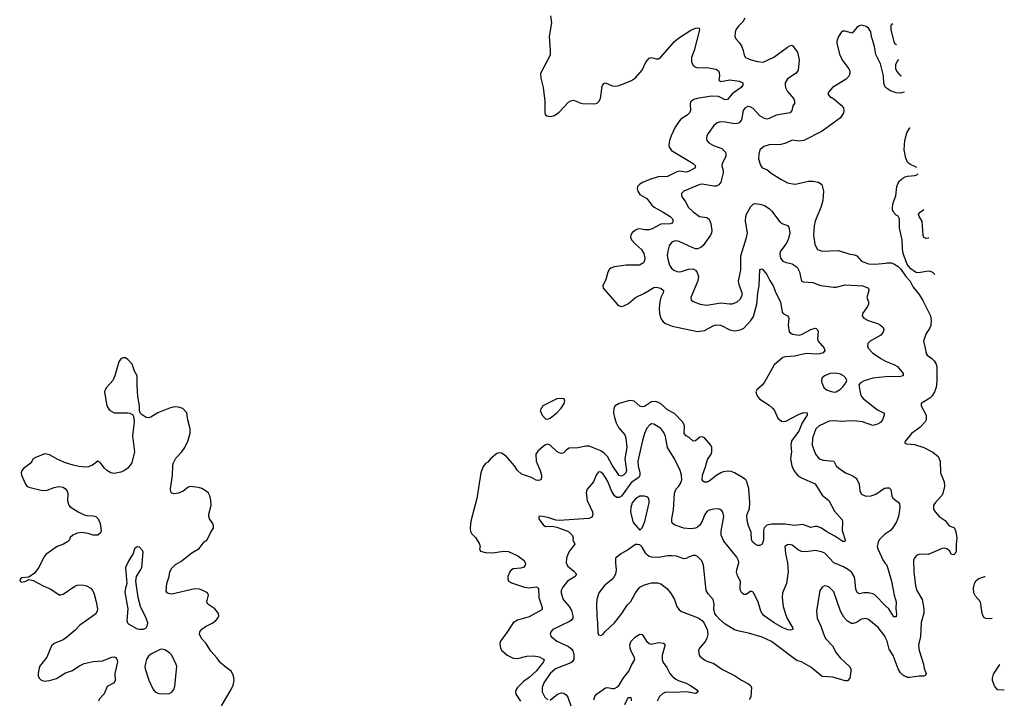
# Model space of a CAD drawing. Header units: inches. Extents: x 2143765 to 2212928, y 878963 to 1017374.
# Tile 268 of 271: x 2192492 to 2201029, y 1002886 to 1008777. Entities that reach past the tile are written whole.
import ezdxf

# ---------------------------------------------------------------- set-up
doc = ezdxf.new("R2010")
doc.units = ezdxf.units.IN
doc.header["$MEASUREMENT"] = 0
doc.layers.add('C1090', color=7, linetype='Continuous')
doc.layers.add('C2000', color=7, linetype='Continuous')

msp = doc.modelspace()

# ---------------------------------------------------------------- linework, layer by layer
at = {"layer": 'C1090', "color": 5}
for points, elevation in [([(2197094.8, 1008810), (2197103.8, 1008750), (2197081.6, 1008630), (2197091.9, 1008511.9), (2197090.3, 1008470), (2197007.2, 1008310), (2197010.3, 1008270), (2197030.2, 1008190.2), (2197045.8, 1008070), (2197044.2, 1007970), (2197051.8, 1007951.8), (2197063.4, 1007943.4), (2197090, 1007937.7), (2197110, 1007939.7), (2197130, 1007946.4), (2197170, 1007975.4), (2197250, 1008061.5), (2197270, 1008074.2), (2197290, 1008078), (2197310, 1008074), (2197350, 1008054.9), (2197371.2, 1008051.2), (2197470, 1008048), (2197490, 1008050.3), (2197502.8, 1008057.2), (2197513.1, 1008066.9), (2197526.5, 1008093.5), (2197542.2, 1008197.8), (2197555.1, 1008224.9), (2197570, 1008228.7), (2197630, 1008202.8), (2197660.7, 1008199.3), (2197690, 1008206), (2197796, 1008250), (2197830, 1008273), (2197890, 1008338), (2197921.7, 1008410), (2197950, 1008444.4), (2197970, 1008448.7), (2198010, 1008437.4), (2198030, 1008438.9), (2198050, 1008453.4), (2198170, 1008587.2), (2198203.3, 1008616.7), (2198310, 1008686.3), (2198350, 1008703.1), (2198370, 1008704.9), (2198383.6, 1008703.6), (2198387.3, 1008690), (2198340.2, 1008510), (2198317.1, 1008450), (2198317.6, 1008410), (2198330, 1008383.7), (2198348.1, 1008368.1), (2198370, 1008360.2), (2198450, 1008361), (2198530, 1008348.4), (2198550, 1008333.4), (2198557.7, 1008317.7), (2198559.3, 1008290), (2198554, 1008254), (2198570, 1008242.4), (2198650, 1008256.5), (2198730, 1008244), (2198760.5, 1008230), (2198763.1, 1008210), (2198748.8, 1008190), (2198670, 1008133.5), (2198630, 1008084.2), (2198610, 1008083.5), (2198550.4, 1008110.4), (2198490, 1008113.5), (2198365.3, 1008094.7), (2198335.6, 1008084.4), (2198312.4, 1008067.6), (2198304.6, 1008050), (2198308.9, 1007990), (2198299.5, 1007970), (2198278, 1007950), (2198225.5, 1007914.5), (2198202.7, 1007890), (2198175, 1007845), (2198139.6, 1007770), (2198124.9, 1007730), (2198120.3, 1007690), (2198125.3, 1007670), (2198144.1, 1007644.1), (2198332.4, 1007530), (2198352.7, 1007510), (2198346.4, 1007490), (2198290, 1007460.2), (2198270, 1007456), (2198210, 1007463.6), (2198190, 1007458), (2198110, 1007417.4), (2198026.6, 1007413.4), (2197965, 1007395), (2197898.8, 1007370), (2197867.8, 1007352.2), (2197848.9, 1007331.1), (2197845.1, 1007314.9), (2197852.7, 1007290), (2197870, 1007263), (2197930, 1007228.4), (2197972.7, 1007170), (2197992.1, 1007152.1), (2198071.7, 1007110), (2198130.4, 1007070), (2198151.7, 1007050), (2198157.6, 1007030), (2198155.2, 1007024.7), (2198145.5, 1007014.5), (2198131.2, 1007008.8), (2198050, 1007004.5), (2197975.7, 1006964.3), (2197950, 1006955.4), (2197910, 1006956.8), (2197870, 1006965), (2197850, 1006960.8), (2197825.3, 1006950), (2197803.7, 1006930), (2197791.8, 1006910), (2197788.9, 1006891.1), (2197796.9, 1006870), (2197832.6, 1006830), (2197883.9, 1006783.9), (2197904.6, 1006750), (2197910.9, 1006709.1), (2197909.2, 1006690), (2197899.2, 1006670), (2197866.8, 1006650), (2197750, 1006648.9), (2197650, 1006633.5), (2197618, 1006622), (2197606.7, 1006613.3), (2197591.8, 1006588.2), (2197573.7, 1006526.3), (2197547.2, 1006470), (2197550.3, 1006450.3), (2197671.7, 1006311.7), (2197690, 1006295.5), (2197710, 1006290.5), (2197730, 1006295.5), (2197770, 1006317.1), (2197831.5, 1006368.5), (2197910, 1006407.7), (2197990, 1006456.2), (2198010, 1006458.6), (2198051, 1006451), (2198073.7, 1006430), (2198071.6, 1006410), (2198051.4, 1006368.6), (2198041.6, 1006330), (2198035.3, 1006275.3), (2198038.6, 1006230), (2198050, 1006186.4), (2198070, 1006157), (2198090, 1006143.6), (2198150, 1006120.7), (2198370, 1006073.4), (2198430, 1006083.9), (2198510, 1006126.3), (2198530, 1006131.5), (2198570, 1006128.9), (2198650, 1006087.8), (2198690, 1006080.8), (2198710, 1006082), (2198748.8, 1006091.2), (2198770, 1006103.1), (2198830.8, 1006170), (2198854.5, 1006205.5), (2198883.4, 1006310), (2198891.2, 1006408.8), (2198902.4, 1006470), (2198909.5, 1006610.5), (2198930, 1006616.3), (2198970, 1006567.7), (2198995.3, 1006515.3), (2199024.6, 1006470), (2199047.4, 1006410), (2199089, 1006330), (2199102.4, 1006242.4), (2199110.3, 1006230.3), (2199150.3, 1006210.3), (2199158.3, 1006198.3), (2199161.6, 1006190), (2199155.3, 1006130), (2199162.4, 1006070), (2199191.3, 1006051.3), (2199250, 1006042.4), (2199271.6, 1006048.4), (2199350, 1006092.4), (2199390, 1006102.4), (2199398.9, 1006098.9), (2199410.5, 1006090), (2199413.7, 1006073.7), (2199409.2, 1006010), (2199415.6, 1005990), (2199467.7, 1005930), (2199472, 1005910), (2199458.8, 1005890), (2199430, 1005880.7), (2199401.9, 1005878.2), (2199310, 1005884.8), (2199210, 1005860.2), (2199130, 1005855.7), (2199110, 1005847.8), (2199034.9, 1005785.1), (2198950, 1005634.5), (2198930, 1005609.5), (2198884, 1005570), (2198875.5, 1005550), (2198879.3, 1005530), (2198888.4, 1005510), (2198910, 1005488.2), (2198990, 1005436.5), (2199020.4, 1005410), (2199035.8, 1005390), (2199064.4, 1005324.4), (2199097.1, 1005297.1), (2199130, 1005293), (2199250, 1005358.3), (2199290, 1005372.8), (2199321, 1005370), (2199320.4, 1005350), (2199277.7, 1005282.3), (2199248.6, 1005210), (2199199.7, 1005150), (2199186.2, 1005130), (2199180.2, 1005110), (2199177.8, 1005090), (2199184.9, 1005030), (2199175.2, 1004970), (2199185.8, 1004910), (2199203.5, 1004870), (2199235.2, 1004830), (2199270, 1004804.9), (2199390, 1004752.6), (2199450, 1004654.9), (2199508.3, 1004608.3), (2199556.3, 1004516.3), (2199622.4, 1004442.4), (2199626, 1004426), (2199622.3, 1004350), (2199650.3, 1004270), (2199645.4, 1004254.6), (2199630, 1004252.7), (2199560.7, 1004300.7), (2199490, 1004337.2), (2199443.7, 1004370), (2199410, 1004384.2), (2199390, 1004384.5), (2199350, 1004376), (2199282.4, 1004402.4), (2199210, 1004393.5), (2199130, 1004404.8), (2199014.7, 1004405.3), (2198970, 1004397), (2198947.7, 1004372.3), (2198940.9, 1004350), (2198940.2, 1004270), (2198930, 1004229.6), (2198910, 1004218.3), (2198890, 1004220.4), (2198870, 1004230.9), (2198849.2, 1004249.2), (2198837.4, 1004270), (2198834.6, 1004334.5), (2198809.9, 1004390), (2198801.7, 1004421.7), (2198797.6, 1004470), (2198800.5, 1004490), (2198820.2, 1004539.8), (2198823.4, 1004590), (2198813, 1004713), (2198797.6, 1004770), (2198787.5, 1004787.5), (2198759.7, 1004810), (2198690, 1004850.7), (2198661.4, 1004861.4), (2198630, 1004864.8), (2198590, 1004858.2), (2198570, 1004849.8), (2198537.4, 1004830), (2198470, 1004776.9), (2198450, 1004769.7), (2198430, 1004769.6), (2198417.2, 1004777.2), (2198408.3, 1004790), (2198410.9, 1004830), (2198439.4, 1004900.6), (2198456.5, 1004963.5), (2198486.2, 1005010), (2198493.6, 1005030), (2198493.1, 1005070), (2198483.1, 1005090), (2198430, 1005151.3), (2198410, 1005161.3), (2198390, 1005159.7), (2198350, 1005125.7), (2198330, 1005123.5), (2198296.6, 1005156.6), (2198270.6, 1005170.6), (2198253.3, 1005190), (2198255.4, 1005255.4), (2198251.6, 1005271.6), (2198239.7, 1005290), (2198170, 1005363.8), (2198110, 1005394.6), (2198049.3, 1005449.3), (2198007.5, 1005467.5), (2197970, 1005464.5), (2197910, 1005424.7), (2197890, 1005421), (2197868.5, 1005428.5), (2197819.8, 1005470), (2197790, 1005476.8), (2197770, 1005474.4), (2197690.2, 1005450), (2197655.3, 1005430), (2197644.5, 1005410), (2197641.6, 1005370), (2197648.2, 1005328.2), (2197662.2, 1005282.2), (2197683.1, 1005243.1), (2197737.3, 1005177.3), (2197746.7, 1005150), (2197755.7, 1005070), (2197739.3, 1004970), (2197752.1, 1004870), (2197747.1, 1004850), (2197730, 1004832.9), (2197710, 1004820.9), (2197690, 1004827.2), (2197630, 1004914.4), (2197587.7, 1004990), (2197560.4, 1005020.4), (2197530, 1005040.6), (2197430, 1005079.6), (2197400.6, 1005079.4), (2197330, 1005064.7), (2197255.5, 1005064.5), (2197233.7, 1005050), (2197210, 1005021.6), (2197190, 1005018.3), (2197170, 1005022.7), (2197150, 1005034.7), (2197090, 1005087.8), (2197070, 1005096.9), (2197050, 1005091.5), (2197030, 1005078.9), (2196984, 1005036), (2196967.6, 1005010), (2196970.2, 1004950), (2197004.4, 1004870), (2197016.5, 1004830), (2197017.6, 1004810), (2197010.6, 1004790), (2196990, 1004782), (2196970, 1004786.8), (2196929.4, 1004809.4), (2196868.1, 1004828.1), (2196841.1, 1004841.1), (2196809.2, 1004869.2), (2196781.8, 1004910), (2196710, 1004994.7), (2196670, 1005019.5), (2196650, 1005022.7), (2196630, 1005017.2), (2196574.8, 1004970), (2196550, 1004941.2), (2196530, 1004929.3), (2196510, 1004905.2), (2196490, 1004849), (2196454.3, 1004625.7), (2196403.1, 1004430), (2196398.4, 1004370), (2196401.7, 1004341.7), (2196410, 1004322.8), (2196445.5, 1004285.5), (2196479.3, 1004230), (2196483, 1004210), (2196479.1, 1004190), (2196486.8, 1004170), (2196530, 1004159.5), (2196590, 1004156.5), (2196690, 1004170.2), (2196730, 1004167.4), (2196810.8, 1004130), (2196867.3, 1004090), (2196876.8, 1004063.2), (2196874.8, 1004050), (2196858.8, 1004030), (2196837, 1004023), (2196770, 1004016.9), (2196744.1, 1003995.9), (2196724.9, 1003950), (2196723.1, 1003930), (2196730.4, 1003910), (2196754.7, 1003894.7), (2196870, 1003857.4), (2196910, 1003853.4), (2196970, 1003860.3), (2196991.6, 1003850), (2196991.9, 1003770), (2197018.5, 1003690), (2197023.1, 1003670), (2197017.8, 1003662.2), (2196910, 1003600.4), (2196807.4, 1003572.6), (2196770.4, 1003550), (2196715.8, 1003464.2), (2196661.6, 1003390), (2196655.5, 1003370), (2196660.7, 1003330), (2196671, 1003310), (2196719.1, 1003270), (2196770, 1003242.3), (2196810, 1003239.7), (2196890, 1003261.2), (2196950, 1003263.5), (2196995.1, 1003255.1), (2197040.7, 1003230), (2197032.9, 1003210), (2196970.1, 1003130), (2196910, 1003075.2), (2196858.9, 1003041.1), (2196808.8, 1002990), (2196793.8, 1002966.2), (2196790.3, 1002950), (2196793.1, 1002930), (2196834, 1002870)], 320), ([(2198779.5, 1008790), (2198761.8, 1008758.2), (2198721.6, 1008718.4), (2198701.6, 1008690), (2198694.9, 1008670), (2198692.8, 1008632.8), (2198700.5, 1008610), (2198730, 1008579.3), (2198750.3, 1008550), (2198766, 1008510), (2198774, 1008470), (2198785.5, 1008450), (2198834, 1008430), (2198890, 1008413.8), (2198937.2, 1008410), (2199030, 1008451.8), (2199150, 1008539.5), (2199170, 1008550.4), (2199190, 1008554.8), (2199235.2, 1008495.2), (2199250.3, 1008429.7), (2199241.7, 1008338.3), (2199225.4, 1008314.6), (2199150, 1008265.1), (2199130.3, 1008230), (2199128.9, 1008211.1), (2199131.7, 1008190), (2199150, 1008153), (2199204.2, 1008090), (2199210.3, 1008070), (2199208.5, 1008051.5), (2199194, 1008030), (2199185.5, 1007990), (2199173.4, 1007970), (2199051.9, 1007948.1), (2198990, 1007919.8), (2198970, 1007915.8), (2198950, 1007919), (2198910, 1007942.3), (2198850, 1008007.8), (2198830, 1008019.8), (2198810, 1008024.2), (2198798.8, 1008021.2), (2198779.5, 1008010), (2198764.7, 1007990), (2198750.1, 1007909.9), (2198730, 1007882.4), (2198710, 1007875.7), (2198690, 1007875), (2198610.2, 1007889.8), (2198569.1, 1007890.9), (2198538, 1007882), (2198510, 1007858.4), (2198461.6, 1007790), (2198450.4, 1007770), (2198445.8, 1007745.8), (2198448.5, 1007728.5), (2198466.8, 1007710), (2198507, 1007687), (2198579.1, 1007659.1), (2198610.4, 1007630), (2198615.8, 1007610), (2198613.7, 1007590), (2198582.3, 1007530), (2198580.2, 1007510), (2198590.2, 1007470.2), (2198590.2, 1007450), (2198570, 1007367.8), (2198555, 1007345), (2198530, 1007333.3), (2198510, 1007333), (2198410, 1007350.6), (2198390, 1007349.8), (2198250.4, 1007289.6), (2198230.7, 1007269.3), (2198230.6, 1007250), (2198241.6, 1007230), (2198263, 1007203), (2198291.7, 1007150), (2198330, 1007110.3), (2198385.5, 1007070), (2198450, 1007063.2), (2198470, 1007047), (2198483.5, 1007010), (2198491.8, 1006950), (2198490.1, 1006929.9), (2198481.3, 1006910), (2198418.9, 1006821.1), (2198397.3, 1006802.7), (2198370, 1006791.4), (2198350, 1006792.2), (2198321.3, 1006801.3), (2198210, 1006854.8), (2198180.9, 1006859.1), (2198150.5, 1006850), (2198130.4, 1006830), (2198123.6, 1006816.4), (2198110.2, 1006770), (2198105.9, 1006734.1), (2198114, 1006690), (2198127.4, 1006650), (2198143.8, 1006623.8), (2198164.8, 1006604.8), (2198190, 1006593.8), (2198210, 1006591.3), (2198230, 1006593.6), (2198290, 1006614), (2198330, 1006616), (2198350, 1006606.4), (2198366.2, 1006586.2), (2198377.6, 1006550), (2198372.5, 1006512.5), (2198310.4, 1006370), (2198313, 1006350), (2198330, 1006334.9), (2198392.4, 1006312.4), (2198450, 1006301.3), (2198570, 1006323.7), (2198647.2, 1006312.8), (2198670, 1006313.8), (2198710, 1006329.1), (2198742.4, 1006357.6), (2198756.4, 1006390), (2198755.8, 1006410), (2198731.5, 1006470), (2198724.6, 1006510), (2198745, 1006610), (2198743.7, 1006730), (2198793.1, 1006890), (2198801, 1006930), (2198785.8, 1007030), (2198786.8, 1007070), (2198792.8, 1007090), (2198830, 1007156.3), (2198850, 1007179.3), (2198870, 1007184.4), (2198910, 1007178.4), (2198950, 1007166.7), (2198990, 1007139.5), (2199010, 1007120.3), (2199083.4, 1007023.4), (2199108.6, 1007008.6), (2199150, 1006993.4), (2199159.3, 1006979.3), (2199167.9, 1006930), (2199155.9, 1006870), (2199135.5, 1006830), (2199089.1, 1006770), (2199083.9, 1006750), (2199085.1, 1006725.1), (2199089.4, 1006709.4), (2199110, 1006684.7), (2199130, 1006675.2), (2199190, 1006661.5), (2199232.5, 1006632.5), (2199252.6, 1006590), (2199270.5, 1006510.5), (2199285.1, 1006505.1), (2199370, 1006499.1), (2199433.9, 1006473.9), (2199550, 1006458.4), (2199570, 1006458.7), (2199650, 1006477.4), (2199802, 1006470), (2199850.4, 1006450), (2199854.9, 1006430), (2199835.8, 1006370), (2199850.4, 1006330), (2199852.2, 1006310), (2199843.1, 1006290), (2199798, 1006230), (2199795.5, 1006210), (2199810.7, 1006190), (2199847.3, 1006170), (2199930, 1006143.6), (2199956.3, 1006130), (2199977.6, 1006110), (2199983.1, 1006090), (2199979.5, 1006070), (2199958.8, 1006041.2), (2199865.5, 1005990), (2199844.4, 1005970), (2199842.4, 1005950), (2199848.4, 1005930), (2199887, 1005890), (2199959.2, 1005839.2), (2199997.7, 1005817.7), (2200000, 1005816.8)], 340), ([(2200000, 1008189.5), (2199999.3, 1008190), (2199983.6, 1008223.6), (2199980.6, 1008290), (2199954.9, 1008394.9), (2199915, 1008475), (2199903.5, 1008543.5), (2199877.4, 1008630), (2199871, 1008671), (2199850, 1008703.7), (2199830, 1008716.9), (2199790, 1008729.7), (2199770, 1008724.7), (2199750.4, 1008710), (2199710, 1008659.5), (2199650, 1008676.8), (2199630, 1008676.9), (2199613.7, 1008666.3), (2199590.3, 1008630), (2199576, 1008590), (2199577.4, 1008570), (2199604.2, 1008470), (2199630, 1008420.5), (2199680.9, 1008350), (2199688.9, 1008330), (2199690, 1008309), (2199683.7, 1008290), (2199658.4, 1008261.6), (2199539.3, 1008190), (2199504.9, 1008150), (2199498.8, 1008130), (2199516, 1008110), (2199550, 1008090.6), (2199615.5, 1008035.5), (2199633.3, 1008013.3), (2199637.3, 1007990), (2199634.4, 1007970), (2199610, 1007927.6), (2199450.5, 1007810), (2199290.8, 1007730), (2199250, 1007722.6), (2199190, 1007731.2), (2199134.4, 1007705.6), (2199090, 1007695.1), (2198990, 1007691.6), (2198942.9, 1007677.1), (2198910, 1007648.7), (2198899.3, 1007610), (2198898, 1007570), (2198915.6, 1007515.6), (2198930, 1007494), (2198970, 1007479.3), (2199007.3, 1007447.3), (2199090, 1007393.4), (2199150, 1007363.7), (2199210, 1007351.8), (2199230, 1007352.9), (2199330, 1007376.5), (2199370, 1007378.5), (2199418.8, 1007370), (2199447.6, 1007347.6), (2199460.2, 1007290), (2199454.2, 1007210), (2199438.2, 1007150), (2199405, 1007075), (2199390.2, 1007030), (2199381.5, 1006990), (2199374.6, 1006910), (2199387, 1006830), (2199394, 1006810), (2199410, 1006786), (2199450.3, 1006770.3), (2199590, 1006775.2), (2199690, 1006743.2), (2199730, 1006738.3), (2199750.5, 1006730), (2199790, 1006683.8), (2199850, 1006662), (2199910, 1006658.9), (2200000, 1006667.8)], 360), ([(2194242, 1002830), (2194326.4, 1002970), (2194343.5, 1003010), (2194351.1, 1003050), (2194345.1, 1003090), (2194328.3, 1003128.3), (2194269.7, 1003169.7), (2194230, 1003206), (2194203.5, 1003243.5), (2194150, 1003304.5), (2194108.4, 1003370), (2194072.4, 1003410), (2194058.3, 1003430), (2194052.4, 1003450), (2194054.3, 1003470), (2194070, 1003493.4), (2194103.1, 1003516.9), (2194167.3, 1003550), (2194193.3, 1003570), (2194209.6, 1003590), (2194218.7, 1003610), (2194214.7, 1003630), (2194184.5, 1003670), (2194122, 1003710), (2194113.6, 1003730), (2194129.5, 1003790), (2194119.3, 1003810), (2194081.2, 1003830), (2194050, 1003839.7), (2194010, 1003843.1), (2193810, 1003798.7), (2193782.4, 1003802.4), (2193769.7, 1003809.7), (2193763.3, 1003823.3), (2193768.2, 1003890), (2193787.6, 1003950), (2193794.6, 1003990), (2193810, 1004023.7), (2193843.9, 1004056.1), (2193890, 1004082), (2193983.7, 1004156.3), (2194047.7, 1004192.3), (2194092.4, 1004250), (2194116.3, 1004270), (2194145.1, 1004330), (2194171.5, 1004370), (2194173.6, 1004390), (2194166, 1004410), (2194138, 1004450), (2194132.4, 1004470), (2194132.1, 1004490), (2194151.9, 1004570), (2194150, 1004608.7), (2194140.4, 1004650), (2194130, 1004671.8), (2194110, 1004689.6), (2194072.3, 1004712.3), (2194043.1, 1004723.1), (2193970, 1004729.7), (2193950, 1004722), (2193908.2, 1004691.8), (2193870, 1004672.8), (2193828.5, 1004668.5), (2193810, 1004672.3), (2193802, 1004682), (2193799.8, 1004710), (2193815.8, 1004830), (2193818.7, 1004910), (2193823.4, 1004930), (2193844.8, 1004975.2), (2193897.3, 1005030), (2193923.5, 1005070), (2193950, 1005122.8), (2193971, 1005190), (2193971.1, 1005230), (2193950, 1005308.7), (2193940.5, 1005370), (2193907.9, 1005407.9), (2193870, 1005418), (2193830, 1005420.5), (2193790, 1005409.8), (2193690.5, 1005370), (2193630, 1005331.2), (2193610, 1005324.7), (2193590, 1005329.6), (2193552.9, 1005352.9), (2193537.6, 1005370), (2193531.1, 1005390), (2193530.7, 1005430), (2193515.6, 1005510), (2193509.6, 1005610), (2193511.8, 1005690), (2193486.6, 1005730), (2193466.6, 1005790), (2193430, 1005832.3), (2193410, 1005846), (2193390, 1005846), (2193370, 1005837.2), (2193350.7, 1005810), (2193316.5, 1005690), (2193298.3, 1005650), (2193277.8, 1005622.2), (2193244.9, 1005590), (2193232, 1005570), (2193227.2, 1005550), (2193243.4, 1005443.4), (2193250, 1005424), (2193271.7, 1005391.7), (2193310.3, 1005370.3), (2193430, 1005370.5), (2193446.6, 1005366.6), (2193472.7, 1005352.7), (2193479, 1005339), (2193483.7, 1005290), (2193468.9, 1005171.1), (2193488.7, 1005030), (2193463.7, 1004936.3), (2193430.3, 1004890), (2193401.6, 1004870), (2193370, 1004855.6), (2193310, 1004842.9), (2193280.9, 1004850), (2193248.7, 1004868.7), (2193227, 1004890), (2193190, 1004939), (2193170, 1004949.3), (2193123.6, 1004916.4), (2193090, 1004900.5), (2193062.9, 1004897.1), (2193003.8, 1004903.8), (2192954.5, 1004914.5), (2192890, 1004937), (2192824.1, 1004964.1), (2192750, 1005006.6), (2192710, 1005012.8), (2192630, 1004983.6), (2192610, 1004972), (2192587.9, 1004932.1), (2192527.3, 1004890), (2192510.7, 1004870), (2192504.9, 1004850), (2192508, 1004830), (2192543, 1004750), (2192554, 1004734), (2192570, 1004724.4), (2192690, 1004696.5), (2192730, 1004700.3), (2192790, 1004722), (2192830, 1004730.3), (2192870, 1004724.4), (2192890.4, 1004710), (2192904.4, 1004690), (2192910.4, 1004670), (2192906.8, 1004606.8), (2192917.6, 1004570), (2192930, 1004554.9), (2192998.7, 1004510), (2193050, 1004486.7), (2193070, 1004480.9), (2193130, 1004477.6), (2193150.8, 1004470), (2193172.7, 1004450), (2193190.4, 1004410), (2193196.4, 1004370), (2193197.6, 1004350), (2193192.7, 1004330), (2193170, 1004309.7), (2193130, 1004309.8), (2193084.6, 1004324.6), (2193031.5, 1004331.5), (2192990, 1004325.2), (2192951.8, 1004310), (2192930.2, 1004290), (2192923.6, 1004270), (2192907.4, 1004250), (2192872.4, 1004230), (2192816.3, 1004210), (2192719.9, 1004140.1), (2192701.7, 1004118.3), (2192658, 1004030), (2192619.9, 1003980.1), (2192570, 1003946), (2192510, 1003939), (2192498, 1003930), (2192492, 1003910), (2192510, 1003901), (2192546, 1003910), (2192570, 1003926), (2192610, 1003917.3), (2192695.5, 1003870), (2192761.8, 1003841.8), (2192833.1, 1003793.1), (2192850, 1003791.7), (2192870, 1003798.5), (2192970, 1003867.4), (2192990, 1003876.5), (2193030, 1003879.6), (2193070, 1003870.3), (2193108.4, 1003850), (2193124.6, 1003830), (2193134, 1003810), (2193155.2, 1003730), (2193165.5, 1003670), (2193164, 1003650), (2193150, 1003625.4), (2193012.2, 1003530), (2192973.9, 1003486.1), (2192899, 1003421), (2192870, 1003403), (2192790.7, 1003370), (2192768.8, 1003350), (2192728.1, 1003251.9), (2192663.2, 1003170), (2192651.7, 1003111.7), (2192653.4, 1003090), (2192661.3, 1003070), (2192675.1, 1003055.1), (2192704.1, 1003044.1), (2192751.6, 1003048.4), (2192810, 1003066), (2192890, 1003114.9), (2192950, 1003135.3), (2193005.8, 1003174.2), (2193050, 1003196.2), (2193130, 1003214.3), (2193210, 1003219.2), (2193290, 1003250.2), (2193310, 1003253.6), (2193322.8, 1003250), (2193335.6, 1003235.6), (2193338.6, 1003210), (2193316, 1003110), (2193319, 1003050), (2193310.2, 1003029.8), (2193250, 1002996.4), (2193224.9, 1002935.1), (2193184.3, 1002890), (2193176, 1002870)], 320), ([(2200000, 1005682.6), (2199890.1, 1005669.9), (2199812.9, 1005647.1), (2199780.7, 1005630), (2199768.3, 1005611.7), (2199782.4, 1005530), (2199791.7, 1005510), (2199808.8, 1005490), (2199930, 1005394.3), (2199987.5, 1005367.5), (2199988.2, 1005350), (2199973.4, 1005310), (2199954.8, 1005285.2), (2199930, 1005269.7), (2199890, 1005260.3), (2199799.3, 1005290), (2199750, 1005296.8), (2199690, 1005299.3), (2199630, 1005293.8), (2199550, 1005300.7), (2199510, 1005296.3), (2199424.1, 1005255.9), (2199395.5, 1005230), (2199365.8, 1005150), (2199362.9, 1005090), (2199391.5, 1005010), (2199424.9, 1004970), (2199458.2, 1004958.2), (2199550, 1004950.3), (2199570.4, 1004910), (2199593, 1004890), (2199650.6, 1004850), (2199710, 1004826.3), (2199744, 1004804), (2199754.3, 1004790), (2199770.2, 1004750), (2199777.6, 1004690), (2199790, 1004663.8), (2199827.7, 1004647.7), (2199873.2, 1004650), (2199914.5, 1004665.5), (2199990, 1004715.3), (2200000, 1004717.8)], 340), ([(2200000, 1003697.5), (2199909.7, 1003789.7), (2199890, 1003799.6), (2199850, 1003809.6), (2199810, 1003808.2), (2199770, 1003800.5), (2199752.4, 1003812.4), (2199741.6, 1003841.6), (2199732.9, 1003930), (2199726.8, 1003950), (2199705.6, 1003985.6), (2199677.7, 1004010), (2199634.8, 1004034.8), (2199550, 1004069), (2199473, 1004153), (2199444.7, 1004164.7), (2199390, 1004174.7), (2199310, 1004164.8), (2199270, 1004167.6), (2199241.3, 1004181.3), (2199190, 1004222.6), (2199170, 1004227.8), (2199150, 1004224.5), (2199127.3, 1004210), (2199130.4, 1004149.6), (2199150.4, 1004069.6), (2199155.3, 1003990), (2199140.9, 1003890), (2199104.7, 1003810), (2199102.7, 1003770), (2199111.6, 1003690), (2199135.4, 1003615.4), (2199147.2, 1003587.2), (2199192.7, 1003510), (2199196, 1003490), (2199174.6, 1003485.4), (2199152.2, 1003487.8), (2199110, 1003506.4), (2199034, 1003550), (2198947.7, 1003610), (2198929.4, 1003629.4), (2198918.6, 1003650), (2198894, 1003730), (2198850, 1003815.1), (2198830, 1003822.7), (2198790, 1003794), (2198770, 1003796), (2198750, 1003813.2), (2198741.6, 1003830), (2198737.6, 1003850), (2198740.5, 1003910), (2198716.6, 1003956.6), (2198707.1, 1003990), (2198708.4, 1004010), (2198727.1, 1004070), (2198725.4, 1004090), (2198710, 1004118.7), (2198597.7, 1004257.7), (2198574, 1004310), (2198574.9, 1004345.1), (2198596.9, 1004470), (2198587.8, 1004507.8), (2198572.7, 1004530), (2198550, 1004538.4), (2198510, 1004535.1), (2198470, 1004526), (2198450, 1004513.3), (2198431.1, 1004488.9), (2198409.3, 1004430), (2198390, 1004395.4), (2198370, 1004377.8), (2198350, 1004369), (2198310, 1004364.4), (2198250, 1004369.8), (2198174.5, 1004394.5), (2198151.3, 1004411.3), (2198145.7, 1004425.7), (2198145.1, 1004450), (2198161.4, 1004530), (2198168.3, 1004671.7), (2198185.1, 1004710), (2198207.5, 1004732.5), (2198222.7, 1004757.3), (2198232, 1004790), (2198229.8, 1004830), (2198217.2, 1004870), (2198169.8, 1004970), (2198108.9, 1005068.9), (2198090, 1005165.2), (2198077.9, 1005197.9), (2198050, 1005232.2), (2197990, 1005271.1), (2197970, 1005272.8), (2197954.9, 1005265.1), (2197930, 1005235.6), (2197909.5, 1005190.5), (2197890.9, 1005130), (2197850.1, 1004950), (2197853.1, 1004910), (2197869.5, 1004850), (2197870, 1004829.7), (2197859, 1004810), (2197810, 1004778), (2197790, 1004758.3), (2197710, 1004647.2), (2197690, 1004634.5), (2197670, 1004636.1), (2197650, 1004650.6), (2197626.3, 1004686.3), (2197590, 1004773.3), (2197570, 1004809.7), (2197550, 1004838.7), (2197530, 1004855.6), (2197510, 1004857), (2197490.3, 1004829.7), (2197466, 1004770), (2197412.8, 1004707.2), (2197403.2, 1004676.8), (2197411, 1004610), (2197458.5, 1004510), (2197461.7, 1004490), (2197456.4, 1004470), (2197450, 1004462.9), (2197426.4, 1004453.6), (2197170, 1004437), (2197140.1, 1004440.1), (2197070, 1004460.9), (2197007.7, 1004472.3), (2196994, 1004470), (2196992, 1004450), (2197030, 1004398), (2197050, 1004382.8), (2197110, 1004387.7), (2197150, 1004379.1), (2197250, 1004340.4), (2197283.1, 1004310), (2197290.3, 1004290), (2197288.2, 1004270), (2197306, 1004230), (2197262.7, 1004177.3), (2197246.8, 1004150), (2197232.8, 1004110), (2197229.2, 1004070), (2197242.7, 1004042.7), (2197297.2, 1003997.2), (2197319.5, 1003970), (2197308.5, 1003950), (2197240.7, 1003910), (2197200.6, 1003859.4), (2197185.4, 1003830), (2197186.1, 1003806.1), (2197204.4, 1003750), (2197257.1, 1003690), (2197276.2, 1003656.2), (2197289.3, 1003610), (2197288.2, 1003590), (2197272.7, 1003570), (2197259.2, 1003560.8), (2197115.5, 1003490), (2197096.4, 1003470), (2197090.4, 1003450), (2197099.3, 1003430), (2197148.4, 1003390), (2197250, 1003344.4), (2197279.8, 1003319.8), (2197287.9, 1003307.9), (2197296.8, 1003276.8), (2197295.9, 1003230), (2197282.7, 1003210), (2197270, 1003201.1), (2197136.5, 1003150), (2197090, 1003108.7), (2197037.5, 1003030), (2197022.2, 1002990), (2197022.8, 1002950), (2197044.1, 1002904.1), (2197070, 1002881.1)], 340), ([(2200000, 1004322), (2199990, 1004315.4), (2199948.2, 1004271.8), (2199934.7, 1004250), (2199926.9, 1004210), (2199931.4, 1004190), (2199979.1, 1004090), (2200000, 1004061.7)], 340), ([(2200000, 1003417.9), (2199994.9, 1003430), (2199934, 1003510), (2199870, 1003564), (2199850, 1003578.5), (2199830, 1003586), (2199790, 1003582), (2199747, 1003553), (2199718, 1003542), (2199703.4, 1003543.4), (2199670, 1003563.1), (2199638.6, 1003598.6), (2199607.4, 1003650), (2199550, 1003819.3), (2199510, 1003857), (2199490, 1003866.6), (2199470, 1003869.3), (2199450, 1003859.3), (2199430, 1003828), (2199401.3, 1003650), (2199405.7, 1003590), (2199439, 1003519), (2199470, 1003430.7), (2199481.7, 1003410), (2199539.1, 1003350), (2199571.2, 1003290), (2199604.6, 1003244.6), (2199687, 1003170), (2199698, 1003150), (2199698.9, 1003130), (2199690.3, 1003070), (2199670, 1003046.6), (2199650, 1003046), (2199543, 1003077), (2199450, 1003085.1), (2199350, 1003164.1), (2199271.5, 1003210), (2199230, 1003223.7), (2199210, 1003236), (2199010, 1003387.2), (2198930, 1003424.7), (2198810, 1003460.5), (2198730, 1003475.6), (2198690, 1003488.6), (2198610, 1003538), (2198560.7, 1003580.7), (2198532.4, 1003610), (2198520.4, 1003630), (2198511.5, 1003668.5), (2198513.3, 1003710), (2198505.6, 1003750), (2198461.8, 1003801.8), (2198444.7, 1003830), (2198422, 1004050), (2198405.8, 1004085.8), (2198370, 1004125.2), (2198352, 1004132), (2198330, 1004132.3), (2198290, 1004119.5), (2198270, 1004106.6), (2198250, 1004103.7), (2198186.6, 1004126.6), (2198150, 1004131.3), (2198110.4, 1004129.6), (2198030, 1004116.4), (2197970, 1004118.3), (2197950, 1004124.2), (2197934.8, 1004134.7), (2197920.7, 1004150), (2197890, 1004204), (2197870, 1004224), (2197850, 1004228.7), (2197830, 1004228), (2197761.6, 1004178.4), (2197710, 1004149.2), (2197658.8, 1004110), (2197658, 1004070), (2197664.4, 1004010), (2197658.4, 1003970), (2197634.4, 1003930), (2197564.3, 1003875.7), (2197513.8, 1003810), (2197496.2, 1003750), (2197493, 1003710), (2197494.7, 1003610), (2197502.9, 1003550), (2197505.3, 1003465.3), (2197510, 1003444.7), (2197530, 1003438.8), (2197550, 1003450.7), (2197564.5, 1003470), (2197649.8, 1003550), (2197712.4, 1003630), (2197758.4, 1003701.6), (2197790, 1003733.4), (2197829.8, 1003810.2), (2197870, 1003857.1), (2197910, 1003879.5), (2197970, 1003896.4), (2198023.3, 1003896.7), (2198050, 1003886), (2198099.1, 1003850), (2198135.5, 1003810), (2198170.3, 1003750.3), (2198190.4, 1003690), (2198210, 1003663), (2198230, 1003648.4), (2198373.9, 1003593.9), (2198409, 1003569), (2198427.6, 1003547.6), (2198454, 1003490), (2198457.4, 1003450), (2198450, 1003417.2), (2198438, 1003390), (2198386, 1003330), (2198377.1, 1003310), (2198383, 1003270), (2198390, 1003260.7), (2198430, 1003228.2), (2198450, 1003217.1), (2198510, 1003197.3), (2198585.8, 1003145.9), (2198690, 1003093.7), (2198751, 1003051), (2198804.4, 1003024.4), (2198824.9, 1003010), (2198836, 1002990), (2198832.4, 1002907.6), (2198817.6, 1002882.4)], 360), ([(2197470, 1002882.8), (2197479.7, 1002910), (2197493.3, 1002930), (2197570, 1002984.4), (2197590, 1002988.5), (2197630, 1002978.9), (2197650, 1002979.5), (2197670, 1002991.8), (2197690.9, 1003010), (2197727.4, 1003072.6), (2197774.8, 1003130), (2197797.8, 1003182.2), (2197825.3, 1003230), (2197822.3, 1003250), (2197790.6, 1003310), (2197784.2, 1003330), (2197782.9, 1003357.1), (2197794.8, 1003390), (2197830, 1003428.8), (2197870, 1003450.4), (2197890, 1003447.7), (2197925.2, 1003390), (2197950, 1003369.2), (2197970, 1003365.2), (2198030, 1003378.6), (2198074.2, 1003374.2), (2198084.7, 1003364.7), (2198086, 1003350), (2198063.5, 1003270), (2198061.2, 1003230), (2198070, 1003204.4), (2198101.5, 1003161.5), (2198128.4, 1003110), (2198148.2, 1003088.2), (2198182, 1003062), (2198210, 1003046.3), (2198270, 1003027.3), (2198302, 1003010), (2198358.8, 1002970), (2198374.8, 1002950), (2198350, 1002937), (2198269.9, 1002949.9), (2198170, 1002945.4), (2198091.8, 1002948.2), (2198065.3, 1002934.7), (2198040.3, 1002910), (2198020.3, 1002870)], 340), ([(2197090, 1002880.3), (2197154.5, 1002930), (2197190, 1002942), (2197210, 1002939), (2197230, 1002926), (2197245.9, 1002905.9), (2197270.2, 1002830)], 340), ([(2197738.4, 1002841.6), (2197761, 1002890), (2197770, 1002902), (2197790, 1002900.7), (2197794.9, 1002890), (2197794.4, 1002874.4)], 320)]:
    msp.add_lwpolyline(points, dxfattribs=dict(at, elevation=elevation))
for points, elevation in [([(2199566.3, 1005713.7), (2199518, 1005710), (2199470.8, 1005690), (2199447.7, 1005670), (2199443, 1005650), (2199446.4, 1005630), (2199464.4, 1005590), (2199488.2, 1005570), (2199510, 1005559), (2199550, 1005547.3), (2199570, 1005551.3), (2199610, 1005575.3), (2199630, 1005593.7), (2199655.8, 1005630), (2199663, 1005650), (2199656.3, 1005670), (2199635.8, 1005690), (2199610, 1005704.5)], 340), ([(2197190, 1005493.8), (2197148.2, 1005490), (2197027.7, 1005430), (2197004.9, 1005390), (2197020.7, 1005350), (2197050, 1005317.3), (2197070, 1005313), (2197090, 1005323.7), (2197150, 1005369.2), (2197186.6, 1005410), (2197212.8, 1005450), (2197218, 1005470), (2197214, 1005490)], 320), ([(2197907.9, 1004647.9), (2197870, 1004647.8), (2197830, 1004624.7), (2197803.6, 1004590), (2197790.2, 1004550), (2197789.1, 1004509.1), (2197810, 1004418.8), (2197870, 1004352), (2197890, 1004372), (2197913.4, 1004426.6), (2197949.6, 1004590), (2197949.6, 1004610), (2197942.7, 1004630), (2197930, 1004640.9)], 360), ([(2193510, 1004209.3), (2193486.7, 1004190), (2193477.1, 1004150), (2193438.4, 1004090), (2193410.7, 1004030), (2193420.5, 1003890), (2193408.4, 1003850), (2193404.7, 1003815.3), (2193428.9, 1003670), (2193421.6, 1003570), (2193427.7, 1003550), (2193438.4, 1003538.4), (2193510, 1003498), (2193530, 1003493.4), (2193566, 1003494), (2193590, 1003506), (2193601.2, 1003530), (2193602.7, 1003550), (2193589.6, 1003590), (2193539.6, 1003690), (2193519.3, 1003770), (2193499.5, 1003910), (2193503.7, 1003950), (2193537.5, 1004002.5), (2193549.6, 1004030), (2193563.7, 1004163.7), (2193557.2, 1004177.2), (2193530, 1004206)], 340), ([(2193730, 1003322), (2193710, 1003319), (2193630, 1003278.7), (2193610, 1003260.9), (2193592.4, 1003230), (2193582.9, 1003197.1), (2193578.4, 1003170), (2193581.3, 1003150), (2193611.8, 1003051.8), (2193648.2, 1002970), (2193667.7, 1002950), (2193690, 1002938.7), (2193713.5, 1002933.5), (2193790, 1002937.1), (2193810, 1002948.2), (2193827.6, 1002970), (2193838.3, 1003001.7), (2193853.2, 1003170), (2193849.3, 1003189.3), (2193810, 1003268.7), (2193790, 1003289), (2193750, 1003315.3)], 340)]:
    msp.add_lwpolyline(points, close=True, dxfattribs=dict(at, elevation=elevation))
at = {"layer": 'C2000', "color": 5}
for points, elevation in [([(2200092.9, 1008558.6), (2200084.2, 1008564.2), (2200076.3, 1008576.3), (2200047.8, 1008690), (2200047.8, 1008730), (2200050, 1008735.5), (2200062.2, 1008742.5)], 340), ([(2200138.5, 1008286.2), (2200130.6, 1008290.6), (2200096.2, 1008330), (2200087.1, 1008350), (2200087.5, 1008390), (2200102.4, 1008417.6), (2200114.3, 1008431.1)], 340), ([(2200161.7, 1008147.3), (2200130, 1008141), (2200090, 1008142.8), (2200041, 1008161), (2200000, 1008189.5)], 360), ([(2200270.6, 1007496.5), (2200210, 1007523.6), (2200190, 1007542.9), (2200175.6, 1007575.6), (2200159.8, 1007650), (2200165.2, 1007730), (2200184.8, 1007795.2), (2200210, 1007838.7), (2200213, 1007840.8)], 360), ([(2200425.7, 1006569.5), (2200410, 1006585.6), (2200390, 1006594), (2200370, 1006596.9), (2200284, 1006584), (2200265.9, 1006585.9), (2200250, 1006594.7), (2200218.4, 1006618.4), (2200199.6, 1006639.6), (2200184.6, 1006664.6), (2200152.3, 1006750), (2200145.3, 1006790), (2200143.1, 1006870), (2200121, 1006970), (2200121.5, 1007050), (2200110, 1007073.7), (2200090, 1007083.5), (2200068.4, 1007108.4), (2200060.7, 1007130), (2200059.8, 1007150), (2200065.6, 1007190), (2200088.9, 1007251.1), (2200098.3, 1007330), (2200105.5, 1007354.5), (2200120.5, 1007379.5), (2200150, 1007404.6), (2200170, 1007414.9), (2200190, 1007421.7), (2200254.5, 1007425.5), (2200270, 1007430.8), (2200280.2, 1007439.5)], 360), ([(2200373.2, 1006883.6), (2200370, 1006882.2), (2200350, 1006880.5), (2200329.8, 1006889.8), (2200324.2, 1006910), (2200316.1, 1007030), (2200289.8, 1007070), (2200285.1, 1007090), (2200299.8, 1007110), (2200328.4, 1007130), (2200331.3, 1007133.8)], 340), ([(2200000, 1006667.8), (2200010, 1006668.8), (2200048.5, 1006668.5), (2200070, 1006662), (2200110, 1006636.3), (2200133.1, 1006613.1), (2200176.3, 1006550), (2200213.4, 1006510), (2200239.9, 1006459.9), (2200290, 1006396), (2200323.7, 1006343.7), (2200388.5, 1006210), (2200394.9, 1006170), (2200392.5, 1006127.5), (2200379.9, 1006100.1), (2200350, 1006058), (2200328.4, 1005990), (2200344, 1005930), (2200350, 1005884.7), (2200358.8, 1005870), (2200400.3, 1005840.3), (2200419.9, 1005819.9), (2200439.5, 1005790), (2200445.3, 1005770), (2200445.1, 1005645.1), (2200438.2, 1005590), (2200424.2, 1005550), (2200402.7, 1005517.3), (2200382.2, 1005497.8), (2200307.7, 1005450), (2200308, 1005430), (2200350.4, 1005350), (2200352.2, 1005310), (2200343.7, 1005290), (2200297.5, 1005242.5), (2200225.5, 1005190), (2200174.8, 1005130), (2200164.7, 1005110), (2200182, 1005102), (2200250, 1005094), (2200330, 1005068.5), (2200410, 1005028.8), (2200456.5, 1004990), (2200472.7, 1004950), (2200475.5, 1004850), (2200508.2, 1004770), (2200510.3, 1004730.3), (2200496.5, 1004670), (2200485.3, 1004650), (2200428.2, 1004590), (2200415.5, 1004570), (2200415.5, 1004535.5), (2200430.6, 1004510), (2200465.5, 1004470), (2200514.8, 1004434.8), (2200550, 1004390.3), (2200590, 1004376.4), (2200596.4, 1004370), (2200610, 1004338), (2200616.1, 1004283.9), (2200610.4, 1004230), (2200611.8, 1004170), (2200602, 1004150), (2200590, 1004138), (2200570, 1004142.7), (2200552.3, 1004172.3), (2200530, 1004189.7), (2200510, 1004195.1), (2200490, 1004194), (2200370, 1004142.4), (2200296.5, 1004143.5), (2200270, 1004135.6), (2200250, 1004113.2), (2200242.4, 1004090), (2200244, 1003990), (2200258.3, 1003870), (2200271.6, 1003830), (2200315.5, 1003750), (2200332.3, 1003670), (2200330, 1003634), (2200309.3, 1003550.7), (2200303, 1003430), (2200287, 1003370), (2200286, 1003350), (2200291.9, 1003310), (2200328.5, 1003191.5), (2200333.3, 1003153.3), (2200350.5, 1003110), (2200346, 1003094), (2200330, 1003086.6), (2200290, 1003087), (2200210, 1003075.1), (2200190, 1003075.6), (2200150, 1003095.6), (2200130, 1003116.2), (2200110, 1003149.5), (2200064.8, 1003264.8), (2200030, 1003321.3), (2200011.9, 1003390), (2200000, 1003417.9)], 360), ([(2200000, 1005816.8), (2200070, 1005789.2), (2200102.6, 1005770), (2200153.4, 1005710), (2200153, 1005690), (2200117.5, 1005682.5), (2200010, 1005683.7), (2200000, 1005682.6)], 340), ([(2200000, 1004717.8), (2200010, 1004720.3), (2200030, 1004718.4), (2200046.2, 1004706.2), (2200053, 1004650), (2200063, 1004630), (2200110, 1004595.5), (2200120.3, 1004580.3), (2200123.7, 1004550), (2200113.5, 1004486.5), (2200106.4, 1004453.6), (2200090, 1004419), (2200060.5, 1004370), (2200043, 1004350), (2200000, 1004322)], 340), ([(2200000, 1004061.7), (2200009.2, 1004049.2), (2200051.6, 1003910), (2200073.6, 1003790), (2200092.6, 1003730), (2200088.7, 1003670), (2200093.8, 1003626.2), (2200090, 1003601.2), (2200070, 1003601.6), (2200026.9, 1003670), (2200000, 1003697.5)], 340), ([(2200924.9, 1003586.3), (2200904.2, 1003584.2), (2200870, 1003585.8), (2200850, 1003596.3), (2200836.5, 1003630), (2200823.1, 1003730), (2200779, 1003779), (2200765.1, 1003810), (2200762.8, 1003850), (2200771.6, 1003890), (2200785.2, 1003914.8), (2200807.9, 1003932.1), (2200859.5, 1003950), (2200863.6, 1003952.2)], 360), ([(2201028.9, 1002964.5), (2200969.8, 1002969.8), (2200944.1, 1003004.1), (2200925.8, 1003050), (2200926, 1003070), (2200936.6, 1003103.4), (2200990, 1003187), (2200991.5, 1003188)], 360)]:
    msp.add_lwpolyline(points, dxfattribs=dict(at, elevation=elevation))

doc.saveas('drawing.dxf')
